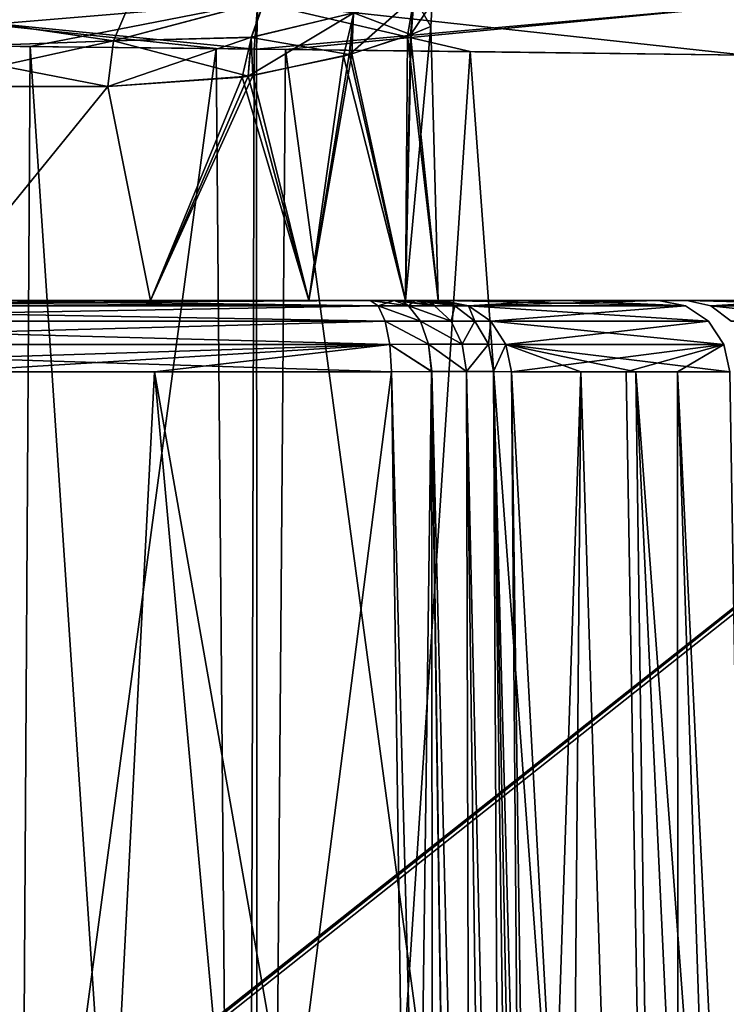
# Model space of a CAD drawing. Header units: millimetres. Extents: x -39 to 39, y -36 to 85.
# Tile 389 of 427: x 21.97 to 23.92, y 68.86 to 71.57. Entities that reach past the tile are written whole.
import ezdxf

# ---------------------------------------------------------------- set-up
doc = ezdxf.new("R2010")
doc.units = ezdxf.units.MM
doc.header["$LTSCALE"] = 65.185185
for name, color, linetype in [('125', 7, 'CONTINUOUS'), ('148', 7, 'CONTINUOUS'), ('152', 7, 'CONTINUOUS'), ('160', 7, 'CONTINUOUS'), ('161', 7, 'CONTINUOUS'), ('171', 7, 'CONTINUOUS'), ('172', 7, 'CONTINUOUS'), ('174', 7, 'CONTINUOUS'), ('188', 7, 'CONTINUOUS'), ('298', 7, 'CONTINUOUS'), ('303', 7, 'CONTINUOUS'), ('348', 7, 'CONTINUOUS'), ('349', 7, 'CONTINUOUS'), ('350', 7, 'CONTINUOUS'), ('351', 7, 'CONTINUOUS'), ('356', 7, 'CONTINUOUS'), ('357', 7, 'CONTINUOUS'), ('358', 7, 'CONTINUOUS'), ('380', 7, 'CONTINUOUS'), ('381', 7, 'CONTINUOUS'), ('382', 7, 'CONTINUOUS'), ('383', 7, 'CONTINUOUS'), ('384', 7, 'CONTINUOUS'), ('385', 7, 'CONTINUOUS'), ('4', 7, 'CONTINUOUS'), ('6', 7, 'CONTINUOUS'), ('67', 7, 'CONTINUOUS'), ('69', 7, 'CONTINUOUS')]:
    doc.layers.add(name, color=color, linetype=linetype)

msp = doc.modelspace()

# ---------------------------------------------------------------- linework, layer by layer
at = {"layer": '125', "linetype": 'CONTINUOUS'}
for points in [[(15.85, 70.8, -7.2762), (8.761, 70.8, -7.2875), (22.939, 70.8, -7.2875), (15.85, 70.8, -7.2762)], [(8.761, 70.8, -7.2875), (9.8763, 70.8, -7.601), (22.939, 70.8, -7.2875), (8.761, 70.8, -7.2875)], [(21.8237, 70.8, 7.601), (8.761, 70.8, 7.2875), (22.939, 70.8, 7.2875), (21.8237, 70.8, 7.601)], [(8.761, 70.8, 7.2875), (15.85, 70.8, 7.2762), (22.939, 70.8, 7.2875), (8.761, 70.8, 7.2875)], [(22.939, 70.8, -7.2875), (9.8763, 70.8, -7.601), (21.7192, 70.8, -7.6274), (22.939, 70.8, -7.2875)], [(23.0055, 70.8, -7.2577), (15.85, 70.8, -7.2762), (22.939, 70.8, -7.2875), (23.0055, 70.8, -7.2577)], [(23.0256, 70.8, -7.2445), (15.85, 70.8, -7.2762), (23.0055, 70.8, -7.2577), (23.0256, 70.8, -7.2445)], [(23.0629, 70.8, -7.2128), (15.85, 70.8, -7.2762), (23.0256, 70.8, -7.2445), (23.0629, 70.8, -7.2128)], [(16.9882, 70.8, -7.1866), (15.85, 70.8, -7.2762), (23.0629, 70.8, -7.2128), (16.9882, 70.8, -7.1866)], [(15.85, 70.8, 7.2762), (16.9882, 70.8, 7.1866), (23.0054, 70.8, 7.2578), (15.85, 70.8, 7.2762)], [(22.939, 70.8, 7.2875), (15.85, 70.8, 7.2762), (23.0054, 70.8, 7.2578), (22.939, 70.8, 7.2875)], [(23.094, 70.8, -7.1763), (16.9882, 70.8, -7.1866), (23.0629, 70.8, -7.2128), (23.094, 70.8, -7.1763)], [(23.1078, 70.8, -7.1554), (16.9882, 70.8, -7.1866), (23.094, 70.8, -7.1763), (23.1078, 70.8, -7.1554)], [(23.1375, 70.8, -7.089), (16.9882, 70.8, -7.1866), (23.1078, 70.8, -7.1554), (23.1375, 70.8, -7.089)], [(18.0985, 70.8, -6.9201), (16.9882, 70.8, -7.1866), (23.1375, 70.8, -7.089), (18.0985, 70.8, -6.9201)], [(23.0054, 70.8, 7.2578), (16.9882, 70.8, 7.1866), (23.0263, 70.8, 7.244), (23.0054, 70.8, 7.2578)], [(23.0263, 70.8, 7.244), (16.9882, 70.8, 7.1866), (23.0628, 70.8, 7.2129), (23.0263, 70.8, 7.244)], [(23.0628, 70.8, 7.2129), (16.9882, 70.8, 7.1866), (23.0945, 70.8, 7.1756), (23.0628, 70.8, 7.2129)], [(16.9882, 70.8, 7.1866), (18.0985, 70.8, 6.9201), (23.0945, 70.8, 7.1756), (16.9882, 70.8, 7.1866)], [(19.1533, 70.8, -6.4831), (18.0985, 70.8, -6.9201), (23.451, 70.8, -5.9737), (19.1533, 70.8, -6.4831)], [(23.451, 70.8, -5.9737), (18.0985, 70.8, -6.9201), (23.1375, 70.8, -7.089), (23.451, 70.8, -5.9737)], [(18.0985, 70.8, 6.9201), (19.1533, 70.8, 6.4831), (23.1375, 70.8, 7.089), (18.0985, 70.8, 6.9201)], [(23.0945, 70.8, 7.1756), (18.0985, 70.8, 6.9201), (23.1077, 70.8, 7.1555), (23.0945, 70.8, 7.1756)], [(23.1077, 70.8, 7.1555), (18.0985, 70.8, 6.9201), (23.1375, 70.8, 7.089), (23.1077, 70.8, 7.1555)], [(20.1268, 70.8, -5.8866), (19.1533, 70.8, -6.4831), (23.451, 70.8, -5.9737), (20.1268, 70.8, -5.8866)], [(19.1533, 70.8, 6.4831), (20.1268, 70.8, 5.8866), (23.1375, 70.8, 7.089), (19.1533, 70.8, 6.4831)], [(20.995, 70.8, -5.145), (20.1268, 70.8, -5.8866), (23.734, 70.8, -4.7252), (20.995, 70.8, -5.145)], [(23.734, 70.8, -4.7252), (20.1268, 70.8, -5.8866), (23.451, 70.8, -5.9737), (23.734, 70.8, -4.7252)], [(20.1268, 70.8, 5.8866), (20.995, 70.8, 5.145), (23.4774, 70.8, 5.8692), (20.1268, 70.8, 5.8866)], [(23.1375, 70.8, 7.089), (20.1268, 70.8, 5.8866), (23.4774, 70.8, 5.8692), (23.1375, 70.8, 7.089)], [(21.7366, 70.8, -4.2768), (20.995, 70.8, -5.145), (23.8117, 70.8, -4.5163), (21.7366, 70.8, -4.2768)], [(23.8117, 70.8, -4.5163), (20.995, 70.8, -5.145), (23.7623, 70.8, -4.6236), (23.8117, 70.8, -4.5163)], [(23.7623, 70.8, -4.6236), (20.995, 70.8, -5.145), (23.734, 70.8, -4.7252), (23.7623, 70.8, -4.6236)], [(23.4774, 70.8, 5.8692), (20.995, 70.8, 5.145), (23.734, 70.8, 4.7252), (23.4774, 70.8, 5.8692)], [(20.995, 70.8, 5.145), (21.7366, 70.8, 4.2768), (23.734, 70.8, 4.7252), (20.995, 70.8, 5.145)], [(24.1275, 70.8, -3.9076), (21.7366, 70.8, -4.2768), (23.8117, 70.8, -4.5163), (24.1275, 70.8, -3.9076)], [(22.3331, 70.8, -3.3033), (21.7366, 70.8, -4.2768), (24.1275, 70.8, -3.9076), (22.3331, 70.8, -3.3033)], [(23.8117, 70.8, 4.5163), (21.7366, 70.8, 4.2768), (24.1271, 70.8, 3.9084), (23.8117, 70.8, 4.5163)], [(23.7667, 70.8, 4.6117), (21.7366, 70.8, 4.2768), (23.8117, 70.8, 4.5163), (23.7667, 70.8, 4.6117)], [(23.734, 70.8, 4.7252), (21.7366, 70.8, 4.2768), (23.7667, 70.8, 4.6117), (23.734, 70.8, 4.7252)], [(21.7366, 70.8, 4.2768), (22.3331, 70.8, 3.3033), (24.1271, 70.8, 3.9084), (21.7366, 70.8, 4.2768)], [(22.3331, 70.8, 3.3033), (22.7701, 70.8, 2.2485), (24.3913, 70.8, 3.2912), (22.3331, 70.8, 3.3033)], [(24.3919, 70.8, -3.2897), (22.3331, 70.8, -3.3033), (24.1275, 70.8, -3.9076), (24.3919, 70.8, -3.2897)], [(22.7701, 70.8, -2.2485), (22.3331, 70.8, -3.3033), (24.3919, 70.8, -3.2897), (22.7701, 70.8, -2.2485)], [(24.1271, 70.8, 3.9084), (22.3331, 70.8, 3.3033), (24.3913, 70.8, 3.2912), (24.1271, 70.8, 3.9084)], [(22.7701, 70.8, 2.2485), (23.0366, 70.8, 1.1382), (24.7814, 70.8, 2.0041), (22.7701, 70.8, 2.2485)], [(24.7818, 70.8, -2.0022), (22.7701, 70.8, -2.2485), (24.3919, 70.8, -3.2897), (24.7818, 70.8, -2.0022)], [(23.0366, 70.8, -1.1382), (22.7701, 70.8, -2.2485), (24.7818, 70.8, -2.0022), (23.0366, 70.8, -1.1382)], [(24.3913, 70.8, 3.2912), (22.7701, 70.8, 2.2485), (24.7814, 70.8, 2.0041), (24.3913, 70.8, 3.2912)], [(24.7814, 70.8, 2.0041), (23.0366, 70.8, 1.1382), (24.9786, 70.8, 0.6735), (24.7814, 70.8, 2.0041)], [(23.0366, 70.8, 1.1382), (23.1262, 70.8), (24.9786, 70.8, 0.6735), (23.0366, 70.8, 1.1382)], [(24.9788, 70.8, -0.6716), (23.0366, 70.8, -1.1382), (24.7818, 70.8, -2.0022), (24.9788, 70.8, -0.6716)], [(23.1262, 70.8), (23.0366, 70.8, -1.1382), (24.9788, 70.8, -0.6716), (23.1262, 70.8)], [(24.9786, 70.8, 0.6735), (23.1262, 70.8), (24.9788, 70.8, -0.6716), (24.9786, 70.8, 0.6735)]]:
    msp.add_3dface(points, dxfattribs=at)
at = {"layer": '148', "linetype": 'CONTINUOUS'}
for points in [[(21.2516, 62.1, -9.2051), (21.2516, 71.5079, -9.2051), (22.5145, 71.4944, -8.8875), (21.2516, 62.1, -9.2051)], [(22.5943, 62.1, -8.8649), (21.2516, 62.1, -9.2051), (22.5145, 71.4944, -8.8875), (22.5943, 62.1, -8.8649)], [(22.6189, 71.4932, -8.858), (22.5943, 62.1, -8.8649), (22.5145, 71.4944, -8.8875), (22.6189, 71.4932, -8.858)], [(23.2142, 71.4861, -8.6801), (22.5943, 62.1, -8.8649), (22.6189, 71.4932, -8.858), (23.2142, 71.4861, -8.6801)], [(23.904, 62.1, -8.4529), (22.5943, 62.1, -8.8649), (23.2142, 71.4861, -8.6801), (23.904, 62.1, -8.4529)], [(23.9722, 71.4764, -8.4292), (23.904, 62.1, -8.4529), (23.2142, 71.4861, -8.6801), (23.9722, 71.4764, -8.4292)], [(23.9381, 62.1, -8.4411), (23.904, 62.1, -8.4529), (23.9722, 71.4764, -8.4292), (23.9381, 62.1, -8.4411)]]:
    msp.add_3dface(points, dxfattribs=at)
at = {"layer": '152', "linetype": 'CONTINUOUS'}
for points in [[(21.2516, 71.5079, 9.2051), (21.9442, 62.1, 9.0397), (22.0016, 71.5001, 9.0251), (21.2516, 71.5079, 9.2051)], [(21.9442, 62.1, 9.0397), (22.6298, 62.1, 8.8549), (22.0016, 71.5001, 9.0251), (21.9442, 62.1, 9.0397)], [(22.0016, 71.5001, 9.0251), (22.6298, 62.1, 8.8549), (22.6255, 71.4931, 8.8561), (22.0016, 71.5001, 9.0251)], [(22.6255, 71.4931, 8.8561), (22.6298, 62.1, 8.8549), (22.706, 71.4922, 8.833), (22.6255, 71.4931, 8.8561)], [(22.6298, 62.1, 8.8549), (23.9722, 62.1, 8.4292), (22.706, 71.4922, 8.833), (22.6298, 62.1, 8.8549)], [(22.706, 71.4922, 8.833), (23.9722, 62.1, 8.4292), (23.9722, 71.4764, 8.4292), (22.706, 71.4922, 8.833)]]:
    msp.add_3dface(points, dxfattribs=at)
at = {"layer": '160', "linetype": 'CONTINUOUS'}
for points in [[(23.6447, 70.6035, -6.0231), (23.3286, 70.6035, -7.1478), (23.79, 62.1, -6.0541), (23.6447, 70.6035, -6.0231)], [(23.79, 62.1, -6.0541), (23.3286, 70.6035, -7.1478), (23.3847, 66.5667, -7.2049), (23.79, 62.1, -6.0541)], [(23.7859, 70.6035, -5.4392), (23.6447, 70.6035, -6.0231), (23.79, 62.1, -6.0541), (23.7859, 70.6035, -5.4392)], [(23.9301, 70.6035, -4.7642), (23.7859, 70.6035, -5.4392), (24.0041, 66.1455, -4.7914), (23.9301, 70.6035, -4.7642)], [(24.0041, 66.1455, -4.7914), (23.7859, 70.6035, -5.4392), (24.0711, 62.1, -4.8161), (24.0041, 66.1455, -4.7914)], [(24.0711, 62.1, -4.8161), (23.7859, 70.6035, -5.4392), (23.79, 62.1, -6.0541), (24.0711, 62.1, -4.8161)]]:
    msp.add_3dface(points, dxfattribs=at)
at = {"layer": '161', "linetype": 'CONTINUOUS'}
for points in [[(22.3447, 70.6035, -7.6694), (21.7677, 70.6035, -7.8214), (21.9041, 62.1, -7.94), (22.3447, 70.6035, -7.6694)], [(23.118, 62.1, -7.5967), (22.3447, 70.6035, -7.6694), (21.9041, 62.1, -7.94), (23.118, 62.1, -7.5967)], [(23.118, 62.1, -7.5967), (23.0549, 66.5667, -7.5347), (22.3447, 70.6035, -7.6694), (23.118, 62.1, -7.5967)], [(22.9978, 70.6035, -7.4786), (22.3447, 70.6035, -7.6694), (23.0549, 66.5667, -7.5347), (22.9978, 70.6035, -7.4786)]]:
    msp.add_3dface(points, dxfattribs=at)
at = {"layer": '171', "linetype": 'CONTINUOUS'}
for points in [[(21.8731, 70.6035, 7.7947), (22.9978, 70.6035, 7.4786), (21.9041, 62.1, 7.94), (21.8731, 70.6035, 7.7947)], [(21.9041, 62.1, 7.94), (22.9978, 70.6035, 7.4786), (23.0549, 66.5667, 7.5347), (21.9041, 62.1, 7.94)]]:
    msp.add_3dface(points, dxfattribs=at)
at = {"layer": '172', "linetype": 'CONTINUOUS'}
for points in [[(23.3286, 70.6035, 7.1478), (23.5194, 70.6035, 6.4947), (23.3847, 66.5667, 7.2049), (23.3286, 70.6035, 7.1478)], [(23.4467, 62.1, 7.268), (23.3847, 66.5667, 7.2049), (23.5194, 70.6035, 6.4947), (23.4467, 62.1, 7.268)], [(23.4467, 62.1, 7.268), (23.5194, 70.6035, 6.4947), (23.79, 62.1, 6.0541), (23.4467, 62.1, 7.268)], [(23.5194, 70.6035, 6.4947), (23.6714, 70.6035, 5.9177), (23.79, 62.1, 6.0541), (23.5194, 70.6035, 6.4947)], [(23.6714, 70.6035, 5.9177), (23.9301, 70.6035, 4.7642), (24.0041, 66.1456, 4.7914), (23.6714, 70.6035, 5.9177)], [(23.79, 62.1, 6.0541), (23.6714, 70.6035, 5.9177), (24.0711, 62.1, 4.8161), (23.79, 62.1, 6.0541)], [(24.0711, 62.1, 4.8161), (23.6714, 70.6035, 5.9177), (24.0041, 66.1456, 4.7914), (24.0711, 62.1, 4.8161)]]:
    msp.add_3dface(points, dxfattribs=at)
at = {"layer": '174', "linetype": 'CONTINUOUS'}
for points in [[(23.1086, 70.6038, -7.429), (22.9978, 70.6035, -7.4786), (23.2279, 62.1, -7.5473), (23.1086, 70.6038, -7.429)], [(22.9978, 70.6035, -7.4786), (23.0549, 66.5667, -7.5347), (23.2279, 62.1, -7.5473), (22.9978, 70.6035, -7.4786)], [(23.2043, 70.6039, -7.3542), (23.1086, 70.6038, -7.429), (23.3229, 62.1, -7.4729), (23.2043, 70.6039, -7.3542)], [(23.3229, 62.1, -7.4729), (23.1086, 70.6038, -7.429), (23.2279, 62.1, -7.5473), (23.3229, 62.1, -7.4729)], [(23.2792, 70.6038, -7.2584), (23.2043, 70.6039, -7.3542), (23.3973, 62.1, -7.3779), (23.2792, 70.6038, -7.2584)], [(23.3973, 62.1, -7.3779), (23.2043, 70.6039, -7.3542), (23.3229, 62.1, -7.4729), (23.3973, 62.1, -7.3779)], [(23.4467, 62.1, -7.268), (23.3847, 66.5667, -7.2049), (23.2792, 70.6038, -7.2584), (23.4467, 62.1, -7.268)], [(23.3847, 66.5667, -7.2049), (23.3286, 70.6035, -7.1478), (23.2792, 70.6038, -7.2584), (23.3847, 66.5667, -7.2049)], [(23.4467, 62.1, -7.268), (23.2792, 70.6038, -7.2584), (23.3973, 62.1, -7.3779), (23.4467, 62.1, -7.268)]]:
    msp.add_3dface(points, dxfattribs=at)
at = {"layer": '188', "linetype": 'CONTINUOUS'}
for points in [[(23.0549, 66.5667, 7.5347), (22.9978, 70.6035, 7.4786), (23.1084, 70.6038, 7.4292), (23.0549, 66.5667, 7.5347)], [(23.118, 62.1, 7.5967), (23.0549, 66.5667, 7.5347), (23.1084, 70.6038, 7.4292), (23.118, 62.1, 7.5967)], [(23.1084, 70.6038, 7.4292), (23.2042, 70.6039, 7.3543), (23.2279, 62.1, 7.5473), (23.1084, 70.6038, 7.4292)], [(23.118, 62.1, 7.5967), (23.1084, 70.6038, 7.4292), (23.2279, 62.1, 7.5473), (23.118, 62.1, 7.5967)], [(23.2279, 62.1, 7.5473), (23.2042, 70.6039, 7.3543), (23.3229, 62.1, 7.4729), (23.2279, 62.1, 7.5473)], [(23.2042, 70.6039, 7.3543), (23.279, 70.6038, 7.2586), (23.3229, 62.1, 7.4729), (23.2042, 70.6039, 7.3543)], [(23.279, 70.6038, 7.2586), (23.3286, 70.6035, 7.1478), (23.3973, 62.1, 7.3779), (23.279, 70.6038, 7.2586)], [(23.3229, 62.1, 7.4729), (23.279, 70.6038, 7.2586), (23.3973, 62.1, 7.3779), (23.3229, 62.1, 7.4729)], [(23.3286, 70.6035, 7.1478), (23.3847, 66.5667, 7.2049), (23.3973, 62.1, 7.3779), (23.3286, 70.6035, 7.1478)]]:
    msp.add_3dface(points, dxfattribs=at)
at = {"layer": '298', "linetype": 'CONTINUOUS'}
for points in [[(21.2516, 71.5079, 9.2051), (22.6295, 71.6221, 8.8725), (21.2559, 71.6287, 9.2193), (21.2516, 71.5079, 9.2051)], [(21.2516, 71.5079, 9.2051), (22.0016, 71.5001, 9.0251), (22.6295, 71.6221, 8.8725), (21.2516, 71.5079, 9.2051)], [(22.0016, 71.5001, 9.0251), (22.6255, 71.4931, 8.8561), (22.6295, 71.6221, 8.8725), (22.0016, 71.5001, 9.0251)], [(22.6255, 71.4931, 8.8561), (23.9802, 71.6143, 8.4469), (22.6295, 71.6221, 8.8725), (22.6255, 71.4931, 8.8561)], [(22.6255, 71.4931, 8.8561), (22.706, 71.4922, 8.833), (23.9802, 71.6143, 8.4469), (22.6255, 71.4931, 8.8561)], [(22.706, 71.4922, 8.833), (23.9722, 71.4764, 8.4292), (23.9802, 71.6143, 8.4469), (22.706, 71.4922, 8.833)]]:
    msp.add_3dface(points, dxfattribs=at)
at = {"layer": '303', "linetype": 'CONTINUOUS'}
for points in [[(22.5145, 71.4944, -8.8875), (21.2516, 71.5079, -9.2051), (21.2559, 71.6287, -9.2193), (22.5145, 71.4944, -8.8875)], [(22.6189, 71.4932, -8.858), (22.5145, 71.4944, -8.8875), (21.2559, 71.6287, -9.2193), (22.6189, 71.4932, -8.858)], [(22.6294, 71.6221, -8.8726), (22.6189, 71.4932, -8.858), (21.2559, 71.6287, -9.2193), (22.6294, 71.6221, -8.8726)], [(23.2142, 71.4861, -8.6801), (22.6189, 71.4932, -8.858), (22.6294, 71.6221, -8.8726), (23.2142, 71.4861, -8.6801)], [(23.9722, 71.4764, -8.4292), (22.6294, 71.6221, -8.8726), (23.9802, 71.6143, -8.4469), (23.9722, 71.4764, -8.4292)], [(23.9722, 71.4764, -8.4292), (23.2142, 71.4861, -8.6801), (22.6294, 71.6221, -8.8726), (23.9722, 71.4764, -8.4292)]]:
    msp.add_3dface(points, dxfattribs=at)
at = {"layer": '348', "linetype": 'CONTINUOUS'}
for points in [[(23.8117, 70.8, 4.5163), (24.1271, 70.8, 3.9084), (23.8776, 70.7851, 4.5537), (23.8117, 70.8, 4.5163)], [(23.8117, 70.8, -4.5163), (23.8776, 70.7851, -4.5537), (24.3967, 70.7851, -3.4832), (23.8117, 70.8, -4.5163)], [(24.1275, 70.8, -3.9076), (23.8117, 70.8, -4.5163), (24.3967, 70.7851, -3.4832), (24.1275, 70.8, -3.9076)], [(24.1271, 70.8, 3.9084), (24.3967, 70.7851, 3.4832), (23.8776, 70.7851, 4.5537), (24.1271, 70.8, 3.9084)], [(23.8776, 70.7851, -4.5537), (24.2633, 70.7426, -3.9484), (24.3967, 70.7851, -3.4832), (23.8776, 70.7851, -4.5537)], [(23.9337, 70.7426, -4.5855), (24.2633, 70.7426, -3.9484), (23.8776, 70.7851, -4.5537), (23.9337, 70.7426, -4.5855)], [(24.3967, 70.7851, 3.4832), (23.9337, 70.7426, 4.5855), (23.8776, 70.7851, 4.5537), (24.3967, 70.7851, 3.4832)]]:
    msp.add_3dface(points, dxfattribs=at)
at = {"layer": '349', "linetype": 'CONTINUOUS'}
for points in [[(23.1375, 70.8, 7.089), (23.8083, 70.7851, 4.74), (23.2098, 70.7851, 7.1112), (23.1375, 70.8, 7.089)], [(23.1375, 70.8, 7.089), (23.4774, 70.8, 5.8692), (23.8083, 70.7851, 4.74), (23.1375, 70.8, 7.089)], [(23.4774, 70.8, 5.8692), (23.734, 70.8, 4.7252), (23.8083, 70.7851, 4.74), (23.4774, 70.8, 5.8692)], [(23.2098, 70.7851, 7.1112), (23.8715, 70.7427, 4.7525), (23.2714, 70.7427, 7.1302), (23.2098, 70.7851, 7.1112)], [(23.8083, 70.7851, 4.74), (23.8715, 70.7427, 4.7525), (23.2098, 70.7851, 7.1112), (23.8083, 70.7851, 4.74)], [(23.2714, 70.7427, 7.1302), (23.9142, 70.6789, 4.761), (23.3131, 70.6789, 7.143), (23.2714, 70.7427, 7.1302)], [(23.8715, 70.7427, 4.7525), (23.9142, 70.6789, 4.761), (23.2714, 70.7427, 7.1302), (23.8715, 70.7427, 4.7525)], [(23.5194, 70.6035, 6.4947), (23.3286, 70.6035, 7.1478), (23.3131, 70.6789, 7.143), (23.5194, 70.6035, 6.4947)], [(23.6714, 70.6035, 5.9177), (23.5194, 70.6035, 6.4947), (23.3131, 70.6789, 7.143), (23.6714, 70.6035, 5.9177)], [(23.9142, 70.6789, 4.761), (23.9301, 70.6035, 4.7642), (23.3131, 70.6789, 7.143), (23.9142, 70.6789, 4.761)], [(23.9301, 70.6035, 4.7642), (23.6714, 70.6035, 5.9177), (23.3131, 70.6789, 7.143), (23.9301, 70.6035, 4.7642)]]:
    msp.add_3dface(points, dxfattribs=at)
at = {"layer": '350', "linetype": 'CONTINUOUS'}
for points in [[(22.939, 70.8, 7.2875), (23.0054, 70.8, 7.2578), (23.0443, 70.7851, 7.3226), (22.939, 70.8, 7.2875)], [(22.939, 70.8, 7.2875), (23.0443, 70.7851, 7.3226), (22.9612, 70.7851, 7.3598), (22.939, 70.8, 7.2875)], [(23.0054, 70.8, 7.2578), (23.0263, 70.8, 7.244), (23.1163, 70.7852, 7.2664), (23.0054, 70.8, 7.2578)], [(23.0054, 70.8, 7.2578), (23.1163, 70.7852, 7.2664), (23.0443, 70.7851, 7.3226), (23.0054, 70.8, 7.2578)], [(23.0263, 70.8, 7.244), (23.0628, 70.8, 7.2129), (23.1163, 70.7852, 7.2664), (23.0263, 70.8, 7.244)], [(23.0628, 70.8, 7.2129), (23.1725, 70.7851, 7.1945), (23.1163, 70.7852, 7.2664), (23.0628, 70.8, 7.2129)], [(23.0628, 70.8, 7.2129), (23.0945, 70.8, 7.1756), (23.1725, 70.7851, 7.1945), (23.0628, 70.8, 7.2129)], [(23.0945, 70.8, 7.1756), (23.1077, 70.8, 7.1555), (23.1725, 70.7851, 7.1945), (23.0945, 70.8, 7.1756)], [(23.1077, 70.8, 7.1555), (23.1375, 70.8, 7.089), (23.2098, 70.7851, 7.1112), (23.1077, 70.8, 7.1555)], [(23.1077, 70.8, 7.1555), (23.2098, 70.7851, 7.1112), (23.1725, 70.7851, 7.1945), (23.1077, 70.8, 7.1555)], [(23.0443, 70.7851, 7.3226), (23.0775, 70.7428, 7.3778), (22.9612, 70.7851, 7.3598), (23.0443, 70.7851, 7.3226)], [(22.9612, 70.7851, 7.3598), (23.0775, 70.7428, 7.3778), (22.9802, 70.7427, 7.4214), (22.9612, 70.7851, 7.3598)], [(23.1163, 70.7852, 7.2664), (23.1618, 70.7428, 7.3119), (23.0443, 70.7851, 7.3226), (23.1163, 70.7852, 7.2664)], [(23.0443, 70.7851, 7.3226), (23.1618, 70.7428, 7.3119), (23.0775, 70.7428, 7.3778), (23.0443, 70.7851, 7.3226)], [(23.1163, 70.7852, 7.2664), (23.1725, 70.7851, 7.1945), (23.1618, 70.7428, 7.3119), (23.1163, 70.7852, 7.2664)], [(23.1725, 70.7851, 7.1945), (23.2277, 70.7428, 7.2277), (23.1618, 70.7428, 7.3119), (23.1725, 70.7851, 7.1945)], [(23.1725, 70.7851, 7.1945), (23.2098, 70.7851, 7.1112), (23.2277, 70.7428, 7.2277), (23.1725, 70.7851, 7.1945)], [(23.2098, 70.7851, 7.1112), (23.2714, 70.7427, 7.1302), (23.2277, 70.7428, 7.2277), (23.2098, 70.7851, 7.1112)], [(23.0775, 70.7428, 7.3778), (23.1, 70.6792, 7.4152), (22.9802, 70.7427, 7.4214), (23.0775, 70.7428, 7.3778)], [(22.9802, 70.7427, 7.4214), (23.1, 70.6792, 7.4152), (22.993, 70.6789, 7.4631), (22.9802, 70.7427, 7.4214)], [(23.0775, 70.7428, 7.3778), (23.1926, 70.6793, 7.3428), (23.1, 70.6792, 7.4152), (23.0775, 70.7428, 7.3778)], [(23.1618, 70.7428, 7.3119), (23.1926, 70.6793, 7.3428), (23.0775, 70.7428, 7.3778), (23.1618, 70.7428, 7.3119)], [(23.1618, 70.7428, 7.3119), (23.2277, 70.7428, 7.2277), (23.1926, 70.6793, 7.3428), (23.1618, 70.7428, 7.3119)], [(23.2277, 70.7428, 7.2277), (23.2651, 70.6792, 7.2502), (23.1926, 70.6793, 7.3428), (23.2277, 70.7428, 7.2277)], [(23.2277, 70.7428, 7.2277), (23.2714, 70.7427, 7.1302), (23.2651, 70.6792, 7.2502), (23.2277, 70.7428, 7.2277)], [(23.2714, 70.7427, 7.1302), (23.3131, 70.6789, 7.143), (23.2651, 70.6792, 7.2502), (23.2714, 70.7427, 7.1302)], [(23.1, 70.6792, 7.4152), (23.1084, 70.6038, 7.4292), (22.993, 70.6789, 7.4631), (23.1, 70.6792, 7.4152)], [(23.1084, 70.6038, 7.4292), (22.9978, 70.6035, 7.4786), (22.993, 70.6789, 7.4631), (23.1084, 70.6038, 7.4292)], [(23.1926, 70.6793, 7.3428), (23.2042, 70.6039, 7.3543), (23.1, 70.6792, 7.4152), (23.1926, 70.6793, 7.3428)], [(23.2042, 70.6039, 7.3543), (23.1084, 70.6038, 7.4292), (23.1, 70.6792, 7.4152), (23.2042, 70.6039, 7.3543)], [(23.2651, 70.6792, 7.2502), (23.2042, 70.6039, 7.3543), (23.1926, 70.6793, 7.3428), (23.2651, 70.6792, 7.2502)], [(23.279, 70.6038, 7.2586), (23.2042, 70.6039, 7.3543), (23.2651, 70.6792, 7.2502), (23.279, 70.6038, 7.2586)], [(23.3131, 70.6789, 7.143), (23.279, 70.6038, 7.2586), (23.2651, 70.6792, 7.2502), (23.3131, 70.6789, 7.143)], [(23.3286, 70.6035, 7.1478), (23.279, 70.6038, 7.2586), (23.3131, 70.6789, 7.143), (23.3286, 70.6035, 7.1478)]]:
    msp.add_3dface(points, dxfattribs=at)
at = {"layer": '351', "linetype": 'CONTINUOUS'}
for points in [[(20.5752, 70.8, 7.884), (21.8237, 70.8, 7.601), (22.9612, 70.7851, 7.3598), (20.5752, 70.8, 7.884)], [(20.5752, 70.8, 7.884), (22.9612, 70.7851, 7.3598), (20.59, 70.7851, 7.9583), (20.5752, 70.8, 7.884)], [(21.8237, 70.8, 7.601), (22.939, 70.8, 7.2875), (22.9612, 70.7851, 7.3598), (21.8237, 70.8, 7.601)], [(20.59, 70.7851, 7.9583), (22.9802, 70.7427, 7.4214), (20.6025, 70.7427, 8.0215), (20.59, 70.7851, 7.9583)], [(22.9612, 70.7851, 7.3598), (22.9802, 70.7427, 7.4214), (20.59, 70.7851, 7.9583), (22.9612, 70.7851, 7.3598)], [(22.9802, 70.7427, 7.4214), (22.993, 70.6789, 7.4631), (20.6025, 70.7427, 8.0215), (22.9802, 70.7427, 7.4214)], [(20.6025, 70.7427, 8.0215), (22.993, 70.6789, 7.4631), (20.611, 70.6789, 8.0642), (20.6025, 70.7427, 8.0215)], [(22.9978, 70.6035, 7.4786), (21.8731, 70.6035, 7.7947), (20.611, 70.6789, 8.0642), (22.9978, 70.6035, 7.4786)], [(22.993, 70.6789, 7.4631), (22.9978, 70.6035, 7.4786), (20.611, 70.6789, 8.0642), (22.993, 70.6789, 7.4631)]]:
    msp.add_3dface(points, dxfattribs=at)
at = {"layer": '356', "linetype": 'CONTINUOUS'}
for points in [[(23.451, 70.8, -5.9737), (23.1375, 70.8, -7.089), (23.2098, 70.7851, -7.1112), (23.451, 70.8, -5.9737)], [(23.734, 70.8, -4.7252), (23.2098, 70.7851, -7.1112), (23.8083, 70.7851, -4.74), (23.734, 70.8, -4.7252)], [(23.734, 70.8, -4.7252), (23.451, 70.8, -5.9737), (23.2098, 70.7851, -7.1112), (23.734, 70.8, -4.7252)], [(23.2098, 70.7851, -7.1112), (23.2714, 70.7427, -7.1302), (23.8083, 70.7851, -4.74), (23.2098, 70.7851, -7.1112)], [(23.8083, 70.7851, -4.74), (23.2714, 70.7427, -7.1302), (23.8715, 70.7427, -4.7525), (23.8083, 70.7851, -4.74)], [(23.2714, 70.7427, -7.1302), (23.3131, 70.6789, -7.143), (23.8715, 70.7427, -4.7525), (23.2714, 70.7427, -7.1302)], [(23.8715, 70.7427, -4.7525), (23.3131, 70.6789, -7.143), (23.9142, 70.6789, -4.761), (23.8715, 70.7427, -4.7525)], [(23.3131, 70.6789, -7.143), (23.3286, 70.6035, -7.1478), (23.9142, 70.6789, -4.761), (23.3131, 70.6789, -7.143)], [(23.3286, 70.6035, -7.1478), (23.6447, 70.6035, -6.0231), (23.9142, 70.6789, -4.761), (23.3286, 70.6035, -7.1478)], [(23.6447, 70.6035, -6.0231), (23.7859, 70.6035, -5.4392), (23.9142, 70.6789, -4.761), (23.6447, 70.6035, -6.0231)], [(23.7859, 70.6035, -5.4392), (23.9301, 70.6035, -4.7642), (23.9142, 70.6789, -4.761), (23.7859, 70.6035, -5.4392)]]:
    msp.add_3dface(points, dxfattribs=at)
at = {"layer": '357', "linetype": 'CONTINUOUS'}
for points in [[(23.0055, 70.8, -7.2577), (22.939, 70.8, -7.2875), (22.9612, 70.7851, -7.3598), (23.0055, 70.8, -7.2577)], [(23.0055, 70.8, -7.2577), (22.9612, 70.7851, -7.3598), (23.0445, 70.7851, -7.3225), (23.0055, 70.8, -7.2577)], [(23.0256, 70.8, -7.2445), (23.0055, 70.8, -7.2577), (23.0445, 70.7851, -7.3225), (23.0256, 70.8, -7.2445)], [(23.0629, 70.8, -7.2128), (23.0256, 70.8, -7.2445), (23.0445, 70.7851, -7.3225), (23.0629, 70.8, -7.2128)], [(23.0629, 70.8, -7.2128), (23.0445, 70.7851, -7.3225), (23.1164, 70.7852, -7.2663), (23.0629, 70.8, -7.2128)], [(23.094, 70.8, -7.1763), (23.0629, 70.8, -7.2128), (23.1164, 70.7852, -7.2663), (23.094, 70.8, -7.1763)], [(23.1078, 70.8, -7.1554), (23.094, 70.8, -7.1763), (23.1164, 70.7852, -7.2663), (23.1078, 70.8, -7.1554)], [(23.1375, 70.8, -7.089), (23.1078, 70.8, -7.1554), (23.1726, 70.7851, -7.1943), (23.1375, 70.8, -7.089)], [(23.1078, 70.8, -7.1554), (23.1164, 70.7852, -7.2663), (23.1726, 70.7851, -7.1943), (23.1078, 70.8, -7.1554)], [(23.2098, 70.7851, -7.1112), (23.1375, 70.8, -7.089), (23.1726, 70.7851, -7.1943), (23.2098, 70.7851, -7.1112)], [(23.0445, 70.7851, -7.3225), (22.9612, 70.7851, -7.3598), (23.0777, 70.7428, -7.3777), (23.0445, 70.7851, -7.3225)], [(22.9612, 70.7851, -7.3598), (22.9802, 70.7427, -7.4214), (23.0777, 70.7428, -7.3777), (22.9612, 70.7851, -7.3598)], [(23.1164, 70.7852, -7.2663), (23.0445, 70.7851, -7.3225), (23.1619, 70.7428, -7.3118), (23.1164, 70.7852, -7.2663)], [(23.0445, 70.7851, -7.3225), (23.0777, 70.7428, -7.3777), (23.1619, 70.7428, -7.3118), (23.0445, 70.7851, -7.3225)], [(23.1164, 70.7852, -7.2663), (23.1619, 70.7428, -7.3118), (23.1726, 70.7851, -7.1943), (23.1164, 70.7852, -7.2663)], [(23.1726, 70.7851, -7.1943), (23.1619, 70.7428, -7.3118), (23.2278, 70.7428, -7.2275), (23.1726, 70.7851, -7.1943)], [(23.2098, 70.7851, -7.1112), (23.1726, 70.7851, -7.1943), (23.2278, 70.7428, -7.2275), (23.2098, 70.7851, -7.1112)], [(23.2714, 70.7427, -7.1302), (23.2098, 70.7851, -7.1112), (23.2278, 70.7428, -7.2275), (23.2714, 70.7427, -7.1302)], [(23.0777, 70.7428, -7.3777), (22.9802, 70.7427, -7.4214), (23.1002, 70.6792, -7.4151), (23.0777, 70.7428, -7.3777)], [(22.9802, 70.7427, -7.4214), (22.993, 70.6789, -7.4631), (23.1002, 70.6792, -7.4151), (22.9802, 70.7427, -7.4214)], [(23.0777, 70.7428, -7.3777), (23.1002, 70.6792, -7.4151), (23.1928, 70.6793, -7.3426), (23.0777, 70.7428, -7.3777)], [(23.1619, 70.7428, -7.3118), (23.0777, 70.7428, -7.3777), (23.1928, 70.6793, -7.3426), (23.1619, 70.7428, -7.3118)], [(23.1619, 70.7428, -7.3118), (23.1928, 70.6793, -7.3426), (23.2278, 70.7428, -7.2275), (23.1619, 70.7428, -7.3118)], [(23.2278, 70.7428, -7.2275), (23.1928, 70.6793, -7.3426), (23.2652, 70.6792, -7.25), (23.2278, 70.7428, -7.2275)], [(23.2714, 70.7427, -7.1302), (23.2278, 70.7428, -7.2275), (23.2652, 70.6792, -7.25), (23.2714, 70.7427, -7.1302)], [(23.3131, 70.6789, -7.143), (23.2714, 70.7427, -7.1302), (23.2652, 70.6792, -7.25), (23.3131, 70.6789, -7.143)], [(22.993, 70.6789, -7.4631), (23.1086, 70.6038, -7.429), (23.1002, 70.6792, -7.4151), (22.993, 70.6789, -7.4631)], [(22.9978, 70.6035, -7.4786), (23.1086, 70.6038, -7.429), (22.993, 70.6789, -7.4631), (22.9978, 70.6035, -7.4786)], [(23.1002, 70.6792, -7.4151), (23.2043, 70.6039, -7.3542), (23.1928, 70.6793, -7.3426), (23.1002, 70.6792, -7.4151)], [(23.1086, 70.6038, -7.429), (23.2043, 70.6039, -7.3542), (23.1002, 70.6792, -7.4151), (23.1086, 70.6038, -7.429)], [(23.1928, 70.6793, -7.3426), (23.2043, 70.6039, -7.3542), (23.2652, 70.6792, -7.25), (23.1928, 70.6793, -7.3426)], [(23.2043, 70.6039, -7.3542), (23.2792, 70.6038, -7.2584), (23.2652, 70.6792, -7.25), (23.2043, 70.6039, -7.3542)], [(23.2792, 70.6038, -7.2584), (23.3131, 70.6789, -7.143), (23.2652, 70.6792, -7.25), (23.2792, 70.6038, -7.2584)], [(23.2792, 70.6038, -7.2584), (23.3286, 70.6035, -7.1478), (23.3131, 70.6789, -7.143), (23.2792, 70.6038, -7.2584)]]:
    msp.add_3dface(points, dxfattribs=at)
at = {"layer": '358', "linetype": 'CONTINUOUS'}
for points in [[(22.939, 70.8, -7.2875), (21.7192, 70.8, -7.6274), (20.59, 70.7851, -7.9583), (22.939, 70.8, -7.2875)], [(22.9612, 70.7851, -7.3598), (22.939, 70.8, -7.2875), (20.59, 70.7851, -7.9583), (22.9612, 70.7851, -7.3598)], [(20.6025, 70.7427, -8.0215), (22.9612, 70.7851, -7.3598), (20.59, 70.7851, -7.9583), (20.6025, 70.7427, -8.0215)], [(22.9802, 70.7427, -7.4214), (22.9612, 70.7851, -7.3598), (20.6025, 70.7427, -8.0215), (22.9802, 70.7427, -7.4214)], [(20.611, 70.6789, -8.0642), (22.9802, 70.7427, -7.4214), (20.6025, 70.7427, -8.0215), (20.611, 70.6789, -8.0642)], [(22.993, 70.6789, -7.4631), (22.9802, 70.7427, -7.4214), (20.611, 70.6789, -8.0642), (22.993, 70.6789, -7.4631)], [(20.6142, 70.6035, -8.0801), (22.993, 70.6789, -7.4631), (20.611, 70.6789, -8.0642), (20.6142, 70.6035, -8.0801)], [(20.6142, 70.6035, -8.0801), (21.7677, 70.6035, -7.8214), (22.993, 70.6789, -7.4631), (20.6142, 70.6035, -8.0801)], [(21.7677, 70.6035, -7.8214), (22.3447, 70.6035, -7.6694), (22.993, 70.6789, -7.4631), (21.7677, 70.6035, -7.8214)], [(22.3447, 70.6035, -7.6694), (22.9978, 70.6035, -7.4786), (22.993, 70.6789, -7.4631), (22.3447, 70.6035, -7.6694)]]:
    msp.add_3dface(points, dxfattribs=at)
at = {"layer": '380', "linetype": 'CONTINUOUS'}
for points in [[(23.1064, 71.555), (23.0366, 70.8, 1.1382), (23.0516, 71.5334, 0.8945), (23.1064, 71.555)], [(23.1262, 70.8), (23.0366, 70.8, 1.1382), (23.1064, 71.555), (23.1262, 70.8)], [(23.0501, 71.5328, 0.9071), (23.0366, 70.8, 1.1382), (22.8881, 71.4795, 1.7748), (23.0501, 71.5328, 0.9071)], [(23.0516, 71.5334, 0.8945), (23.0366, 70.8, 1.1382), (23.0501, 71.5328, 0.9071), (23.0516, 71.5334, 0.8945)], [(22.8814, 71.4777, 1.8011), (22.7701, 70.8, 2.2485), (22.6151, 71.4201, 2.6345), (22.8814, 71.4777, 1.8011)], [(23.0366, 70.8, 1.1382), (22.7701, 70.8, 2.2485), (22.8881, 71.4795, 1.7748), (23.0366, 70.8, 1.1382)], [(22.8881, 71.4795, 1.7748), (22.7701, 70.8, 2.2485), (22.8814, 71.4777, 1.8011), (22.8881, 71.4795, 1.7748)], [(22.6024, 71.4182, 2.6669), (22.3331, 70.8, 3.3033), (22.2163, 71.3895, 3.4912), (22.6024, 71.4182, 2.6669)], [(22.7701, 70.8, 2.2485), (22.3331, 70.8, 3.3033), (22.6151, 71.4201, 2.6345), (22.7701, 70.8, 2.2485)], [(22.6151, 71.4201, 2.6345), (22.3331, 70.8, 3.3033), (22.6024, 71.4182, 2.6669), (22.6151, 71.4201, 2.6345)], [(22.2163, 71.3895, 3.4912), (21.7366, 70.8, 4.2768), (21.6598, 71.3895, 4.3548), (22.2163, 71.3895, 3.4912)], [(22.3331, 70.8, 3.3033), (21.7366, 70.8, 4.2768), (22.2163, 71.3895, 3.4912), (22.3331, 70.8, 3.3033)]]:
    msp.add_3dface(points, dxfattribs=at)
at = {"layer": '381', "linetype": 'CONTINUOUS'}
for points in [[(23.1262, 70.8), (23.1064, 71.555), (23.0502, 71.5327, -0.9064), (23.1262, 70.8)], [(22.8819, 71.4778, -1.7992), (23.0366, 70.8, -1.1382), (23.0419, 71.5297, -0.9704), (22.8819, 71.4778, -1.7992)], [(23.0366, 70.8, -1.1382), (23.1262, 70.8), (23.0419, 71.5297, -0.9704), (23.0366, 70.8, -1.1382)], [(23.0419, 71.5297, -0.9704), (23.1262, 70.8), (23.0502, 71.5327, -0.9064), (23.0419, 71.5297, -0.9704)], [(22.6027, 71.4182, -2.6662), (22.7701, 70.8, -2.2485), (22.8655, 71.4733, -1.8625), (22.6027, 71.4182, -2.6662)], [(22.7701, 70.8, -2.2485), (23.0366, 70.8, -1.1382), (22.8655, 71.4733, -1.8625), (22.7701, 70.8, -2.2485)], [(22.8655, 71.4733, -1.8625), (23.0366, 70.8, -1.1382), (22.8819, 71.4778, -1.7992), (22.8655, 71.4733, -1.8625)], [(22.2163, 71.3895, -3.4912), (22.3331, 70.8, -3.3033), (22.5857, 71.4157, -2.7091), (22.2163, 71.3895, -3.4912)], [(22.3331, 70.8, -3.3033), (22.7701, 70.8, -2.2485), (22.5857, 71.4157, -2.7091), (22.3331, 70.8, -3.3033)], [(22.5857, 71.4157, -2.7091), (22.7701, 70.8, -2.2485), (22.6027, 71.4182, -2.6662), (22.5857, 71.4157, -2.7091)], [(21.6586, 71.3895, -4.3565), (21.7366, 70.8, -4.2768), (22.2163, 71.3895, -3.4912), (21.6586, 71.3895, -4.3565)], [(21.7366, 70.8, -4.2768), (22.3331, 70.8, -3.3033), (22.2163, 71.3895, -3.4912), (21.7366, 70.8, -4.2768)]]:
    msp.add_3dface(points, dxfattribs=at)
at = {"layer": '382', "linetype": 'CONTINUOUS'}
for points in [[(22.2312, 71.5156, 3.4994), (21.6998, 71.5939, 4.3848), (22.28, 71.63, 3.5261), (22.2312, 71.5156, 3.4994)], [(21.6689, 71.4951, 4.3616), (21.6998, 71.5939, 4.3848), (22.2312, 71.5156, 3.4994), (21.6689, 71.4951, 4.3616)], [(22.2163, 71.3895, 3.4912), (21.6598, 71.3895, 4.3548), (21.6689, 71.4951, 4.3616), (22.2163, 71.3895, 3.4912)], [(22.2163, 71.3895, 3.4912), (21.6689, 71.4951, 4.3616), (22.2312, 71.5156, 3.4994), (22.2163, 71.3895, 3.4912)]]:
    msp.add_3dface(points, dxfattribs=at)
at = {"layer": '383', "linetype": 'CONTINUOUS'}
for points in [[(22.2312, 71.5156, 3.4994), (22.28, 71.63, 3.5261), (22.6464, 71.6253, 2.6963), (22.2312, 71.5156, 3.4994)], [(23.0602, 71.6358, 0.9131), (23.0501, 71.5328, 0.9071), (22.8931, 71.5931, 1.8117), (23.0602, 71.6358, 0.9131)], [(23.0516, 71.5334, 0.8945), (23.0501, 71.5328, 0.9071), (23.0602, 71.6358, 0.9131), (23.0516, 71.5334, 0.8945)], [(23.1064, 71.555), (23.0516, 71.5334, 0.8945), (23.0602, 71.6358, 0.9131), (23.1064, 71.555)], [(23.1064, 71.555), (23.0602, 71.6358, 0.9131), (23.11, 71.6202, 0), (23.1064, 71.555)], [(22.2312, 71.5156, 3.4994), (22.6464, 71.6253, 2.6963), (22.6111, 71.5252, 2.6768), (22.2312, 71.5156, 3.4994)], [(22.6464, 71.6253, 2.6963), (22.8931, 71.5931, 1.8117), (22.6111, 71.5252, 2.6768), (22.6464, 71.6253, 2.6963)], [(22.8931, 71.5931, 1.8117), (22.8814, 71.4777, 1.8011), (22.6111, 71.5252, 2.6768), (22.8931, 71.5931, 1.8117)], [(22.8881, 71.4795, 1.7748), (22.8814, 71.4777, 1.8011), (22.8931, 71.5931, 1.8117), (22.8881, 71.4795, 1.7748)], [(23.0501, 71.5328, 0.9071), (22.8881, 71.4795, 1.7748), (22.8931, 71.5931, 1.8117), (23.0501, 71.5328, 0.9071)], [(22.6024, 71.4182, 2.6669), (22.2312, 71.5156, 3.4994), (22.6111, 71.5252, 2.6768), (22.6024, 71.4182, 2.6669)], [(22.6151, 71.4201, 2.6345), (22.6024, 71.4182, 2.6669), (22.6111, 71.5252, 2.6768), (22.6151, 71.4201, 2.6345)], [(22.8814, 71.4777, 1.8011), (22.6151, 71.4201, 2.6345), (22.6111, 71.5252, 2.6768), (22.8814, 71.4777, 1.8011)], [(22.6024, 71.4182, 2.6669), (22.2163, 71.3895, 3.4912), (22.2312, 71.5156, 3.4994), (22.6024, 71.4182, 2.6669)]]:
    msp.add_3dface(points, dxfattribs=at)
at = {"layer": '384', "linetype": 'CONTINUOUS'}
for points in [[(22.2312, 71.5156, -3.4994), (22.6473, 71.6259, -2.6948), (22.28, 71.63, -3.5261), (22.2312, 71.5156, -3.4994)], [(22.8819, 71.4778, -1.7992), (23.0419, 71.5297, -0.9704), (23.0605, 71.6363, -0.9113), (22.8819, 71.4778, -1.7992)], [(22.8935, 71.5932, -1.8099), (22.8819, 71.4778, -1.7992), (23.0605, 71.6363, -0.9113), (22.8935, 71.5932, -1.8099)], [(23.0419, 71.5297, -0.9704), (23.0502, 71.5327, -0.9064), (23.0605, 71.6363, -0.9113), (23.0419, 71.5297, -0.9704)], [(23.0502, 71.5327, -0.9064), (23.11, 71.6202, 0), (23.0605, 71.6363, -0.9113), (23.0502, 71.5327, -0.9064)], [(22.6118, 71.5256, -2.6752), (22.6473, 71.6259, -2.6948), (22.2312, 71.5156, -3.4994), (22.6118, 71.5256, -2.6752)], [(22.6473, 71.6259, -2.6948), (22.6118, 71.5256, -2.6752), (22.8935, 71.5932, -1.8099), (22.6473, 71.6259, -2.6948)], [(23.0502, 71.5327, -0.9064), (23.1064, 71.555), (23.11, 71.6202, 0), (23.0502, 71.5327, -0.9064)], [(22.6027, 71.4182, -2.6662), (22.8655, 71.4733, -1.8625), (22.8935, 71.5932, -1.8099), (22.6027, 71.4182, -2.6662)], [(22.6118, 71.5256, -2.6752), (22.6027, 71.4182, -2.6662), (22.8935, 71.5932, -1.8099), (22.6118, 71.5256, -2.6752)], [(22.8655, 71.4733, -1.8625), (22.8819, 71.4778, -1.7992), (22.8935, 71.5932, -1.8099), (22.8655, 71.4733, -1.8625)], [(22.2163, 71.3895, -3.4912), (22.5857, 71.4157, -2.7091), (22.6118, 71.5256, -2.6752), (22.2163, 71.3895, -3.4912)], [(22.2163, 71.3895, -3.4912), (22.6118, 71.5256, -2.6752), (22.2312, 71.5156, -3.4994), (22.2163, 71.3895, -3.4912)], [(22.5857, 71.4157, -2.7091), (22.6027, 71.4182, -2.6662), (22.6118, 71.5256, -2.6752), (22.5857, 71.4157, -2.7091)]]:
    msp.add_3dface(points, dxfattribs=at)
at = {"layer": '385', "linetype": 'CONTINUOUS'}
for points in [[(22.2312, 71.5156, -3.4994), (22.28, 71.63, -3.5261), (21.6986, 71.5939, -4.3865), (22.2312, 71.5156, -3.4994)], [(22.2312, 71.5156, -3.4994), (21.6986, 71.5939, -4.3865), (21.6677, 71.4951, -4.3633), (22.2312, 71.5156, -3.4994)], [(21.6586, 71.3895, -4.3565), (22.2163, 71.3895, -3.4912), (22.2312, 71.5156, -3.4994), (21.6586, 71.3895, -4.3565)], [(21.6586, 71.3895, -4.3565), (22.2312, 71.5156, -3.4994), (21.6677, 71.4951, -4.3633), (21.6586, 71.3895, -4.3565)]]:
    msp.add_3dface(points, dxfattribs=at)
at = {"layer": '4', "color": 7, "linetype": 'CONTINUOUS'}
for points in [[(-38.75, 0, 23), (38.75, 85, 23), (-38.75, 85, 23), (-38.75, 0, 23)], [(-38.75, 0, 23), (38.75, 0, 23), (38.75, 85, 23), (-38.75, 0, 23)]]:
    msp.add_3dface(points, dxfattribs=at)
at = {"layer": '6', "color": 7, "linetype": 'CONTINUOUS'}
for points in [[(38.75, 0, -23), (-38.75, 85, -23), (38.75, 85, -23), (38.75, 0, -23)], [(38.75, 0, -23), (-38.75, 0, -23), (-38.75, 85, -23), (38.75, 0, -23)]]:
    msp.add_3dface(points, dxfattribs=at)
at = {"layer": '67', "color": 7, "linetype": 'CONTINUOUS'}
for points in [[(-37.1425, 80.4, 20.8925), (37.1425, 80.4, 20.8925), (-36.9482, 21.7676, 20.8925), (-37.1425, 80.4, 20.8925)], [(-36.9482, 21.7676, 20.8925), (37.1425, 80.4, 20.8925), (-36.86, 21.8107, 20.8925), (-36.9482, 21.7676, 20.8925)], [(-36.86, 21.8107, 20.8925), (37.1425, 80.4, 20.8925), (-36.7629, 21.8255, 20.8925), (-36.86, 21.8107, 20.8925)], [(-36.7629, 21.8255, 20.8925), (37.1425, 80.4, 20.8925), (36.7629, 21.8255, 20.8925), (-36.7629, 21.8255, 20.8925)]]:
    msp.add_3dface(points, dxfattribs=at)
at = {"layer": '69', "color": 7, "linetype": 'CONTINUOUS'}
for points in [[(37.1425, 80.4, -20.8925), (-37.1425, 80.4, -20.8925), (36.9482, 21.7676, -20.8925), (37.1425, 80.4, -20.8925)], [(36.7629, 21.8255, -20.8925), (-37.1425, 80.4, -20.8925), (-36.7629, 21.8255, -20.8925), (36.7629, 21.8255, -20.8925)], [(36.86, 21.8107, -20.8925), (-37.1425, 80.4, -20.8925), (36.7629, 21.8255, -20.8925), (36.86, 21.8107, -20.8925)], [(36.9482, 21.7676, -20.8925), (-37.1425, 80.4, -20.8925), (36.86, 21.8107, -20.8925), (36.9482, 21.7676, -20.8925)]]:
    msp.add_3dface(points, dxfattribs=at)

doc.saveas('drawing.dxf')
